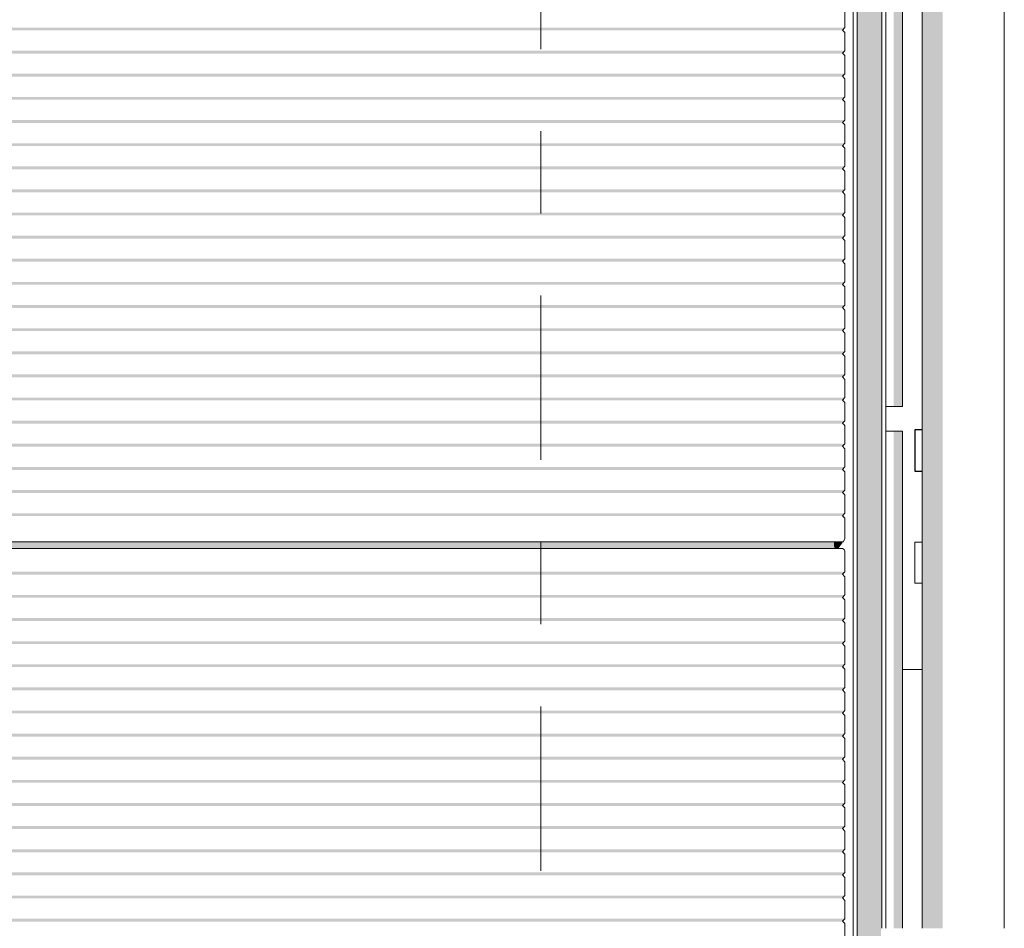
# Model space of a CAD drawing. Header units: metres. Extents: x -52 to 321, y -8 to 26.
# Tile 92 of 320: x -29.22 to -28.03, y 3.73 to 4.84. Entities that reach past the tile are written whole.
import ezdxf
from ezdxf.enums import TextEntityAlignment as Align

# ---------------------------------------------------------------- set-up
doc = ezdxf.new("R2010")
doc.units = ezdxf.units.M
doc.header["$MEASUREMENT"] = 0
doc.linetypes.add('Raster', pattern=[0.4, 0.2, -0.1, 0, -0.1])
for name, color, linetype in [('10 Fassade', 7, 'Continuous'), ('10 Wand außen', 7, 'Continuous'), ('30 Dachentwässerung', 7, 'Continuous'), ('40 Absturzsicherung', 7, 'Continuous'), ('50 Sanitäreinrichtung', 7, 'Continuous'), ('90 Achsraster', 7, 'Continuous'), ('94 Genehmigungsplanung Bemaßung', 7, 'Continuous')]:
    doc.layers.add(name, color=color, linetype=linetype)
doc.styles.add('ERSTELLTER_STIL_1', font='arial.ttf')
doc.styles.add('ERSTELLTER_STIL_2', font='arial.ttf')
doc.dimstyles.new('ERSTELLTER_STIL__1', dxfattribs={"dimtxt": 0.25, "dimasz": 0.19, "dimexe": 0.18, "dimexo": 0.1, "dimgap": 0, "dimtad": 1, "dimtih": 1, "dimtoh": 1, "dimzin": 0, "dimdsep": 46, "dimtxsty": 'ERSTELLTER_STIL_2', "dimblk": 'ARROWHEAD_6', "dimblk1": 'ARROWHEAD_6', "dimblk2": 'ARROWHEAD_6', "dimcen": 0.09, "dimclrd": 7, "dimclre": 7, "dimclrt": 7, "dimazin": 0, "dimtfac": 1, "dimtdec": 4, "dimtmove": 0, "dimatfit": 3, "dimfxl": 1, "dimtolj": 1, "dimtzin": 0, "dimarcsym": 0})

# ---------------------------------------------------------------- blocks, each defined once
blk = doc.blocks.new('Standard-Rastermarker[3]_1', base_point=(-28.5897, 10))
at = {"layer": '90 Achsraster', "color": 14, "linetype": 'Raster', "lineweight": 18, "true_color": 0xa80000}
blk.add_line((-28.5897, 9), (-28.5897, -1), dxfattribs=at)
at = {"layer": '90 Achsraster', "color": 14, "lineweight": 18, "true_color": 0xa80000, "style": 'ERSTELLTER_STIL_1'}
for tag, p in [('AC_MarkerText_1_0', (-28.5897, 10.5)), ('AC_MarkerText_1_1', (-28.5897, -2.2))]:
    blk.add_attdef(tag, text='', height=0.3, rotation=360, dxfattribs=at).set_placement(p, align=Align.TOP_CENTER)
blk = doc.blocks.new('*D18', base_point=(-33357.279, 0))
at = {"layer": '94 Genehmigungsplanung Bemaßung', "color": 7, "linetype": 'Continuous', "lineweight": 13}
for p, q in [((-43.9997, 9.5481), (-43.9997, 9.9231)), ((-28.1801, 9.5481), (-28.1801, 9.9231)), ((-43.8997, 9.8356), (-44.0997, 9.6356)), ((-28.2801, 9.6356), (-28.0801, 9.8356)), ((-43.9997, 9.7356), (-28.1801, 9.7356)), ((-28.1801, 9.7356), (-28.0301, 9.7356))]:
    blk.add_line(p, q, dxfattribs=at)
at = {"layer": '94 Genehmigungsplanung Bemaßung', "color": 7, "lineweight": 13, "insert": (-36.5189, 9.7856), "char_height": 0.25, "attachment_point": 7, "style": 'ERSTELLTER_STIL_2'}
blk.add_mtext('\\A1;{\\pql;\\fArial|b0|i0|c0|p0;\\W1.000000;15,82}', dxfattribs=at)
blk = doc.blocks.new('ARROWHEAD_6')
at = {"color": 0, "linetype": 'Continuous', "lineweight": 0}
for p, q in [((-0.5, -0.5), (0.5, 0.5)), ((0, 0), (-1, 0))]:
    blk.add_line(p, q, dxfattribs=at)
blk = doc.blocks.new('*D23', base_point=(-33357.279, 0))
at = {"layer": '94 Genehmigungsplanung Bemaßung', "color": 7, "linetype": 'Continuous', "lineweight": 13}
for p, q in [((-28.5897, 8.9588), (-28.5897, 9.3338)), ((-28.1797, 8.9588), (-28.1797, 9.3338)), ((-28.4897, 9.2463), (-28.6897, 9.0463)), ((-28.2797, 9.0463), (-28.0797, 9.2463)), ((-28.5897, 9.1463), (-28.1797, 9.1463)), ((-28.1797, 9.1463), (-28.0297, 9.1463))]:
    blk.add_line(p, q, dxfattribs=at)

msp = doc.modelspace()

# ---------------------------------------------------------------- hatches: boundary and pattern name
at = {"layer": '10 Fassade', "linetype": 'Continuous', "lineweight": 0, "true_color": 0x000000}
for points in [[(-28.2197, 4.8261), (-43.9597, 4.8261), (-43.9567, 4.8231), (-28.2227, 4.8231)], [(-43.9572, 4.8226), (-28.2222, 4.8226), (-28.2227, 4.8231), (-43.9567, 4.8231)], [(-28.2197, 4.798), (-43.9597, 4.798), (-43.9567, 4.795), (-28.2227, 4.795)], [(-43.9572, 4.7945), (-28.2222, 4.7945), (-28.2227, 4.795), (-43.9567, 4.795)], [(-28.2197, 4.7699), (-43.9597, 4.7699), (-43.9567, 4.7669), (-28.2227, 4.7669)], [(-43.9572, 4.7663), (-28.2222, 4.7663), (-28.2227, 4.7669), (-43.9567, 4.7669)], [(-43.9597, 4.7417), (-43.9567, 4.7387), (-28.2227, 4.7387), (-28.2197, 4.7417)], [(-43.9572, 4.7382), (-28.2222, 4.7382), (-28.2227, 4.7387), (-43.9567, 4.7387)], [(-43.9597, 4.7136), (-43.9567, 4.7106), (-28.2227, 4.7106), (-28.2197, 4.7136)], [(-43.9572, 4.7101), (-28.2222, 4.7101), (-28.2227, 4.7106), (-43.9567, 4.7106)], [(-28.2197, 4.6854), (-43.9597, 4.6854), (-43.9567, 4.6824), (-28.2227, 4.6824)], [(-43.9567, 4.6824), (-43.9572, 4.6819), (-28.2222, 4.6819), (-28.2227, 4.6824)], [(-28.2197, 4.6573), (-43.9597, 4.6573), (-43.9567, 4.6543), (-28.2227, 4.6543)], [(-43.9572, 4.6538), (-28.2222, 4.6538), (-28.2227, 4.6543), (-43.9567, 4.6543)], [(-28.2197, 4.6291), (-43.9597, 4.6291), (-43.9567, 4.6261), (-28.2227, 4.6261)], [(-43.9572, 4.6256), (-28.2222, 4.6256), (-28.2227, 4.6261), (-43.9567, 4.6261)], [(-28.2197, 4.601), (-43.9597, 4.601), (-43.9567, 4.598), (-28.2227, 4.598)], [(-43.9572, 4.5975), (-28.2222, 4.5975), (-28.2227, 4.598), (-43.9567, 4.598)], [(-28.2197, 4.5729), (-43.9597, 4.5729), (-43.9567, 4.5699), (-28.2227, 4.5699)], [(-43.9567, 4.5699), (-43.9572, 4.5693), (-28.2222, 4.5693), (-28.2227, 4.5699)], [(-28.2197, 4.5447), (-43.9597, 4.5447), (-43.9567, 4.5417), (-28.2227, 4.5417)], [(-43.9572, 4.5412), (-28.2222, 4.5412), (-28.2227, 4.5417), (-43.9567, 4.5417)], [(-43.9597, 4.5166), (-43.9567, 4.5136), (-28.2227, 4.5136), (-28.2197, 4.5166)], [(-43.9567, 4.5136), (-43.9572, 4.5131), (-28.2222, 4.5131), (-28.2227, 4.5136)], [(-43.9597, 4.4884), (-43.9567, 4.4854), (-28.2227, 4.4854), (-28.2197, 4.4884)], [(-43.9572, 4.4849), (-28.2222, 4.4849), (-28.2227, 4.4854), (-43.9567, 4.4854)], [(-43.9597, 4.4603), (-43.9567, 4.4573), (-28.2227, 4.4573), (-28.2197, 4.4603)], [(-43.9572, 4.4568), (-28.2222, 4.4568), (-28.2227, 4.4573), (-43.9567, 4.4573)], [(-28.2197, 4.4321), (-43.9597, 4.4321), (-43.9567, 4.4291), (-28.2227, 4.4291)], [(-43.9572, 4.4286), (-28.2222, 4.4286), (-28.2227, 4.4291), (-43.9567, 4.4291)], [(-28.2197, 4.404), (-43.9597, 4.404), (-43.9567, 4.401), (-28.2227, 4.401)], [(-43.9572, 4.4005), (-28.2222, 4.4005), (-28.2227, 4.401), (-43.9567, 4.401)], [(-43.9597, 4.3759), (-43.9567, 4.3729), (-28.2227, 4.3729), (-28.2197, 4.3759)], [(-43.9572, 4.3723), (-28.2222, 4.3723), (-28.2227, 4.3729), (-43.9567, 4.3729)], [(-43.9597, 4.3477), (-43.9567, 4.3447), (-28.2227, 4.3447), (-28.2197, 4.3477)], [(-43.9567, 4.3447), (-43.9572, 4.3442), (-28.2222, 4.3442), (-28.2227, 4.3447)], [(-43.9597, 4.3196), (-43.9567, 4.3166), (-28.2227, 4.3166), (-28.2197, 4.3196)], [(-43.9572, 4.3161), (-28.2222, 4.3161), (-28.2227, 4.3166), (-43.9567, 4.3166)], [(-43.9597, 4.2914), (-43.9567, 4.2884), (-28.2227, 4.2884), (-28.2197, 4.2914)], [(-43.9567, 4.2884), (-43.9572, 4.2879), (-28.2222, 4.2879), (-28.2227, 4.2884)], [(-43.9597, 4.2633), (-43.9567, 4.2603), (-28.2227, 4.2603), (-28.2197, 4.2633)], [(-43.9567, 4.2603), (-43.9572, 4.2598), (-28.2222, 4.2598), (-28.2227, 4.2603)], [(-43.9597, 4.2351), (-43.9567, 4.2321), (-28.2227, 4.2321), (-28.2197, 4.2351)], [(-43.9572, 4.2316), (-28.2222, 4.2316), (-28.2227, 4.2321), (-43.9567, 4.2321)], [(-43.9478, 4.1929), (-28.2316, 4.1929), (-28.2324, 4.195), (-43.9469, 4.195)], [(-43.9469, 4.195), (-28.2324, 4.195), (-28.2324, 4.2005), (-43.9469, 4.2005)], [(-43.9499, 4.192), (-28.2294, 4.192), (-28.2316, 4.1929), (-43.9478, 4.1929)], [(-43.9597, 4.1639), (-43.9567, 4.1609), (-28.2227, 4.1609), (-28.2197, 4.1639)], [(-43.9572, 4.1604), (-28.2222, 4.1604), (-28.2227, 4.1609), (-43.9567, 4.1609)], [(-43.9597, 4.1357), (-43.9567, 4.1327), (-28.2227, 4.1327), (-28.2197, 4.1357)], [(-43.9567, 4.1327), (-43.9572, 4.1322), (-28.2222, 4.1322), (-28.2227, 4.1327)], [(-43.9597, 4.1076), (-43.9567, 4.1046), (-28.2227, 4.1046), (-28.2197, 4.1076)], [(-43.9567, 4.1046), (-43.9572, 4.1041), (-28.2222, 4.1041), (-28.2227, 4.1046)], [(-43.9597, 4.0794), (-43.9567, 4.0764), (-28.2227, 4.0764), (-28.2197, 4.0794)], [(-43.9572, 4.0759), (-28.2222, 4.0759), (-28.2227, 4.0764), (-43.9567, 4.0764)], [(-28.2197, 4.0513), (-43.9597, 4.0513), (-43.9567, 4.0483), (-28.2227, 4.0483)], [(-43.9572, 4.0478), (-28.2222, 4.0478), (-28.2227, 4.0483), (-43.9567, 4.0483)], [(-43.9597, 4.0231), (-43.9567, 4.0202), (-28.2227, 4.0202), (-28.2197, 4.0231)], [(-43.9567, 4.0202), (-43.9572, 4.0196), (-28.2222, 4.0196), (-28.2227, 4.0202)], [(-43.9597, 3.995), (-43.9567, 3.992), (-28.2227, 3.992), (-28.2197, 3.995)], [(-43.9572, 3.9915), (-28.2222, 3.9915), (-28.2227, 3.992), (-43.9567, 3.992)], [(-28.2197, 3.9669), (-43.9597, 3.9669), (-43.9567, 3.9639), (-28.2227, 3.9639)], [(-43.9572, 3.9634), (-28.2222, 3.9634), (-28.2227, 3.9639), (-43.9567, 3.9639)], [(-43.9597, 3.9387), (-43.9567, 3.9357), (-28.2227, 3.9357), (-28.2197, 3.9387)], [(-43.9567, 3.9357), (-43.9572, 3.9352), (-28.2222, 3.9352), (-28.2227, 3.9357)], [(-28.2197, 3.9106), (-43.9597, 3.9106), (-43.9567, 3.9076), (-28.2227, 3.9076)], [(-43.9572, 3.9071), (-28.2222, 3.9071), (-28.2227, 3.9076), (-43.9567, 3.9076)], [(-28.2197, 3.8824), (-43.9597, 3.8824), (-43.9567, 3.8794), (-28.2227, 3.8794)], [(-43.9567, 3.8794), (-43.9572, 3.8789), (-28.2222, 3.8789), (-28.2227, 3.8794)], [(-43.9597, 3.8543), (-43.9567, 3.8513), (-28.2227, 3.8513), (-28.2197, 3.8543)], [(-43.9567, 3.8513), (-43.9572, 3.8508), (-28.2222, 3.8508), (-28.2227, 3.8513)], [(-28.2197, 3.8261), (-43.9597, 3.8261), (-43.9567, 3.8231), (-28.2227, 3.8231)], [(-43.9567, 3.8231), (-43.9572, 3.8226), (-28.2222, 3.8226), (-28.2227, 3.8231)], [(-43.9597, 3.798), (-43.9567, 3.795), (-28.2227, 3.795), (-28.2197, 3.798)], [(-43.9567, 3.795), (-43.9572, 3.7945), (-28.2222, 3.7945), (-28.2227, 3.795)], [(-28.2197, 3.7699), (-43.9597, 3.7699), (-43.9567, 3.7669), (-28.2227, 3.7669)], [(-43.9572, 3.7663), (-28.2222, 3.7663), (-28.2227, 3.7669), (-43.9567, 3.7669)], [(-43.9597, 3.7417), (-43.9567, 3.7387), (-28.2227, 3.7387), (-28.2197, 3.7417)], [(-43.9572, 3.7382), (-28.2222, 3.7382), (-28.2227, 3.7387), (-43.9567, 3.7387)]]:
    msp.add_hatch(color=18, dxfattribs=at).paths.add_polyline_path(points)
at = {"layer": '30 Dachentwässerung', "linetype": 'Continuous', "lineweight": 0, "true_color": 0x000000}
for points in [[(-28.1257, 3.73), (-28.119, 3.73), (-28.119, 5.2585), (-28.1257, 5.2585)], [(-28.1007, 5.2585), (-28.119, 5.2585), (-28.119, 3.73), (-28.1007, 3.73)]]:
    msp.add_hatch(color=18, dxfattribs=at).paths.add_polyline_path(points)
at = {"layer": '50 Sanitäreinrichtung', "linetype": 'Continuous', "lineweight": 0, "true_color": 0x000000}
for points in [[(-28.2047, 5.7056), (-28.2047, 3.35), (-28.1747, 3.35), (-28.1747, 3.7), (-28.1756, 3.7), (-28.1756, 3.73), (-28.1747, 3.73), (-28.1747, 5.7056)], [(-28.1697, 5.335), (-28.1697, 5.1433), (-28.1604, 5.1565), (-28.1604, 5.1488), (-28.1697, 5.1357), (-28.1697, 4.916), (-28.1604, 4.9291), (-28.1604, 4.365), (-28.1497, 4.365), (-28.1497, 5.335)], [(-28.2227, 4.8231), (-28.2222, 4.8226), (-28.2211, 4.8242), (-28.2211, 4.8247)], [(-28.2227, 4.795), (-28.2222, 4.7945), (-28.2211, 4.796), (-28.2211, 4.7966)], [(-28.2227, 4.7669), (-28.2222, 4.7663), (-28.2211, 4.7679), (-28.2211, 4.7685)], [(-28.2227, 4.7387), (-28.2222, 4.7382), (-28.2211, 4.7397), (-28.2211, 4.7403)], [(-28.2227, 4.7106), (-28.2222, 4.7101), (-28.2211, 4.7116), (-28.2211, 4.7122)], [(-28.2227, 4.6824), (-28.2222, 4.6819), (-28.2211, 4.6834), (-28.2211, 4.684)], [(-28.2227, 4.6543), (-28.2222, 4.6538), (-28.2211, 4.6553), (-28.2211, 4.6559)], [(-28.2227, 4.6261), (-28.2222, 4.6256), (-28.2211, 4.6272), (-28.2211, 4.6277)], [(-28.2227, 4.598), (-28.2222, 4.5975), (-28.2211, 4.599), (-28.2211, 4.5996)], [(-28.2227, 4.5699), (-28.2222, 4.5693), (-28.2211, 4.5709), (-28.2211, 4.5715)], [(-28.2227, 4.5417), (-28.2222, 4.5412), (-28.2211, 4.5427), (-28.2211, 4.5433)], [(-28.2211, 4.5152), (-28.2227, 4.5136), (-28.2222, 4.5131), (-28.2211, 4.5146)], [(-28.2211, 4.487), (-28.2227, 4.4854), (-28.2222, 4.4849), (-28.2211, 4.4864)], [(-28.2211, 4.4589), (-28.2227, 4.4573), (-28.2222, 4.4568), (-28.2211, 4.4583)], [(-28.2211, 4.4307), (-28.2227, 4.4291), (-28.2222, 4.4286), (-28.2211, 4.4302)], [(-28.2211, 4.4026), (-28.2227, 4.401), (-28.2222, 4.4005), (-28.2211, 4.402)], [(-28.2227, 4.3729), (-28.2222, 4.3723), (-28.2211, 4.3739), (-28.2211, 4.3745)], [(-28.2227, 4.3447), (-28.2222, 4.3442), (-28.2211, 4.3457), (-28.2211, 4.3463)], [(-28.1604, 4.335), (-28.1604, 3.73), (-28.1497, 3.73), (-28.1497, 4.335)], [(-28.2227, 4.3166), (-28.2222, 4.3161), (-28.2211, 4.3176), (-28.2211, 4.3182)], [(-28.2227, 4.2884), (-28.2222, 4.2879), (-28.2211, 4.2894), (-28.2211, 4.29)], [(-28.2211, 4.2619), (-28.2227, 4.2603), (-28.2222, 4.2598), (-28.2211, 4.2613)], [(-28.2211, 4.2337), (-28.2227, 4.2321), (-28.2222, 4.2316), (-28.2211, 4.2332)], [(-28.2324, 4.2005), (-28.2324, 4.195), (-28.2316, 4.1929), (-28.2294, 4.192), (-28.2277, 4.192), (-28.2231, 4.1985), (-28.2219, 4.2005)], [(-28.2227, 4.1609), (-28.2222, 4.1604), (-28.2211, 4.1619), (-28.2211, 4.1625)], [(-28.2227, 4.1327), (-28.2222, 4.1322), (-28.2211, 4.1337), (-28.2211, 4.1343)], [(-28.2227, 4.1046), (-28.2222, 4.1041), (-28.2211, 4.1056), (-28.2211, 4.1062)], [(-28.2227, 4.0764), (-28.2222, 4.0759), (-28.2211, 4.0775), (-28.2211, 4.078)], [(-28.2227, 4.0483), (-28.2222, 4.0478), (-28.2211, 4.0493), (-28.2211, 4.0499)], [(-28.2211, 4.0217), (-28.2227, 4.0202), (-28.2222, 4.0196), (-28.2211, 4.0212)], [(-28.2227, 3.992), (-28.2222, 3.9915), (-28.2211, 3.993), (-28.2211, 3.9936)], [(-28.2227, 3.9639), (-28.2222, 3.9634), (-28.2211, 3.9649), (-28.2211, 3.9655)], [(-28.2211, 3.9373), (-28.2227, 3.9357), (-28.2222, 3.9352), (-28.2211, 3.9367)], [(-28.2211, 3.9092), (-28.2227, 3.9076), (-28.2222, 3.9071), (-28.2211, 3.9086)], [(-28.2211, 3.881), (-28.2227, 3.8794), (-28.2222, 3.8789), (-28.2211, 3.8805)], [(-28.2211, 3.8529), (-28.2227, 3.8513), (-28.2222, 3.8508), (-28.2211, 3.8523)], [(-28.2211, 3.8247), (-28.2227, 3.8231), (-28.2222, 3.8226), (-28.2211, 3.8242)], [(-28.2211, 3.7966), (-28.2227, 3.795), (-28.2222, 3.7945), (-28.2211, 3.796)], [(-28.2227, 3.7669), (-28.2222, 3.7663), (-28.2211, 3.7679), (-28.2211, 3.7685)], [(-28.2211, 3.7403), (-28.2227, 3.7387), (-28.2222, 3.7382), (-28.2211, 3.7397)]]:
    msp.add_hatch(color=18, dxfattribs=at).paths.add_polyline_path(points)

# ---------------------------------------------------------------- linework, layer by layer
at = {"layer": '10 Fassade', "color": 7, "linetype": 'Continuous', "lineweight": 13}
for p, q in [((-28.2197, 4.8483), (-28.2197, 4.8261)), ((-28.2197, 4.8261), (-28.2227, 4.8231)), ((-28.2227, 4.8231), (-28.2197, 4.8201)), ((-28.2197, 4.8261), (-28.2197, 4.8261)), ((-28.2197, 4.8201), (-28.2197, 4.798)), ((-28.2197, 4.8201), (-28.2197, 4.8201)), ((-28.2197, 4.798), (-28.2227, 4.795)), ((-28.2227, 4.795), (-28.2197, 4.792)), ((-28.2197, 4.798), (-28.2197, 4.798)), ((-28.2197, 4.792), (-28.2197, 4.7699)), ((-28.2197, 4.792), (-28.2197, 4.792)), ((-28.2197, 4.7699), (-28.2227, 4.7669)), ((-28.2227, 4.7669), (-28.2197, 4.7639)), ((-28.2197, 4.7699), (-28.2197, 4.7699)), ((-28.2197, 4.7639), (-28.2197, 4.7417)), ((-28.2197, 4.7639), (-28.2197, 4.7639)), ((-28.2197, 4.7417), (-28.2227, 4.7387)), ((-28.2227, 4.7387), (-28.2197, 4.7357)), ((-28.2197, 4.7417), (-28.2197, 4.7417)), ((-28.2197, 4.7357), (-28.2197, 4.7136)), ((-28.2197, 4.7357), (-28.2197, 4.7357)), ((-28.2197, 4.7136), (-28.2227, 4.7106)), ((-28.2227, 4.7106), (-28.2197, 4.7076)), ((-28.2197, 4.7136), (-28.2197, 4.7136)), ((-28.2197, 4.7076), (-28.2197, 4.6854)), ((-28.2197, 4.7076), (-28.2197, 4.7076)), ((-28.2197, 4.6854), (-28.2227, 4.6824)), ((-28.2227, 4.6824), (-28.2197, 4.6794)), ((-28.2197, 4.6854), (-28.2197, 4.6854)), ((-28.2197, 4.6794), (-28.2197, 4.6573)), ((-28.2197, 4.6794), (-28.2197, 4.6794)), ((-28.2197, 4.6573), (-28.2227, 4.6543)), ((-28.2227, 4.6543), (-28.2197, 4.6513)), ((-28.2197, 4.6573), (-28.2197, 4.6573)), ((-28.2197, 4.6513), (-28.2197, 4.6291)), ((-28.2197, 4.6513), (-28.2197, 4.6513)), ((-28.2197, 4.6291), (-28.2227, 4.6261)), ((-28.2197, 4.6291), (-28.2197, 4.6291)), ((-28.2227, 4.6261), (-28.2197, 4.6231)), ((-28.2197, 4.6231), (-28.2197, 4.601)), ((-28.2197, 4.6231), (-28.2197, 4.6231)), ((-28.2197, 4.601), (-28.2227, 4.598)), ((-28.2227, 4.598), (-28.2197, 4.595)), ((-28.2197, 4.601), (-28.2197, 4.601)), ((-28.2197, 4.595), (-28.2197, 4.5729)), ((-28.2197, 4.595), (-28.2197, 4.595)), ((-28.2197, 4.5729), (-28.2227, 4.5699)), ((-28.2227, 4.5699), (-28.2197, 4.5669)), ((-28.2197, 4.5729), (-28.2197, 4.5729)), ((-28.2197, 4.5669), (-28.2197, 4.5447)), ((-28.2197, 4.5669), (-28.2197, 4.5669)), ((-28.2197, 4.5447), (-28.2227, 4.5417)), ((-28.2197, 4.5447), (-28.2197, 4.5447)), ((-28.2227, 4.5417), (-28.2197, 4.5387)), ((-28.2197, 4.5387), (-28.2197, 4.5166)), ((-28.2197, 4.5387), (-28.2197, 4.5387)), ((-28.2197, 4.5166), (-28.2227, 4.5136)), ((-28.2227, 4.5136), (-28.2197, 4.5106)), ((-28.2197, 4.5166), (-28.2197, 4.5166)), ((-28.2197, 4.5106), (-28.2197, 4.4884)), ((-28.2197, 4.5106), (-28.2197, 4.5106)), ((-28.2197, 4.4884), (-28.2227, 4.4854)), ((-28.2227, 4.4854), (-28.2197, 4.4824)), ((-28.2197, 4.4884), (-28.2197, 4.4884)), ((-28.2197, 4.4824), (-28.2197, 4.4603)), ((-28.2197, 4.4824), (-28.2197, 4.4824)), ((-28.2197, 4.4603), (-28.2227, 4.4573)), ((-28.2197, 4.4603), (-28.2197, 4.4603)), ((-28.2227, 4.4573), (-28.2197, 4.4543)), ((-28.2197, 4.4543), (-28.2197, 4.4321)), ((-28.2197, 4.4543), (-28.2197, 4.4543)), ((-28.2197, 4.4321), (-28.2227, 4.4291)), ((-28.2227, 4.4291), (-28.2197, 4.4261)), ((-28.2197, 4.4321), (-28.2197, 4.4321)), ((-28.2197, 4.4261), (-28.2197, 4.404)), ((-28.2197, 4.4261), (-28.2197, 4.4261)), ((-28.2197, 4.404), (-28.2227, 4.401)), ((-28.2227, 4.401), (-28.2197, 4.398)), ((-28.2197, 4.404), (-28.2197, 4.404)), ((-28.2197, 4.398), (-28.2197, 4.3759)), ((-28.2197, 4.398), (-28.2197, 4.398)), ((-28.2197, 4.3759), (-28.2227, 4.3729)), ((-28.2197, 4.3759), (-28.2197, 4.3759)), ((-28.2227, 4.3729), (-28.2197, 4.3699)), ((-28.2197, 4.3699), (-28.2197, 4.3477)), ((-28.2197, 4.3699), (-28.2197, 4.3699)), ((-28.2197, 4.3477), (-28.2227, 4.3447)), ((-28.2227, 4.3447), (-28.2197, 4.3417)), ((-28.2197, 4.3477), (-28.2197, 4.3477)), ((-28.2197, 4.3417), (-28.2197, 4.3196)), ((-28.2197, 4.3417), (-28.2197, 4.3417)), ((-28.2197, 4.3196), (-28.2227, 4.3166)), ((-28.2227, 4.3166), (-28.2197, 4.3136)), ((-28.2197, 4.3196), (-28.2197, 4.3196)), ((-28.2197, 4.3136), (-28.2197, 4.2914)), ((-28.2197, 4.3136), (-28.2197, 4.3136)), ((-28.2197, 4.2914), (-28.2227, 4.2884)), ((-28.2197, 4.2914), (-28.2197, 4.2914)), ((-28.2227, 4.2884), (-28.2197, 4.2854)), ((-28.2197, 4.2854), (-28.2197, 4.2633)), ((-28.2197, 4.2854), (-28.2197, 4.2854)), ((-28.2197, 4.2633), (-28.2227, 4.2603)), ((-28.2227, 4.2603), (-28.2197, 4.2573)), ((-28.2197, 4.2633), (-28.2197, 4.2633)), ((-28.2197, 4.2573), (-28.2197, 4.2351)), ((-28.2197, 4.2573), (-28.2197, 4.2573)), ((-28.2197, 4.2351), (-28.2227, 4.2321)), ((-28.2227, 4.2321), (-28.2197, 4.2291)), ((-28.2197, 4.2351), (-28.2197, 4.2351)), ((-28.2197, 4.2291), (-28.2197, 4.204)), ((-28.2197, 4.2291), (-28.2197, 4.2291)), ((-43.9577, 4.2005), (-28.2217, 4.2005)), ((-28.2324, 4.2005), (-28.2324, 4.195)), ((-28.2324, 4.195), (-28.2316, 4.1929)), ((-28.2197, 4.204), (-28.2217, 4.2005)), ((-43.9567, 4.192), (-28.2227, 4.192)), ((-28.2316, 4.1929), (-28.2294, 4.192)), ((-28.2294, 4.192), (-28.2294, 4.192)), ((-28.2227, 4.192), (-28.2206, 4.1911)), ((-28.2206, 4.1911), (-28.2197, 4.189)), ((-28.2206, 4.1911), (-28.2206, 4.1911)), ((-28.2197, 4.189), (-28.2197, 4.1639)), ((-28.2197, 4.1639), (-28.2227, 4.1609)), ((-28.2227, 4.1609), (-28.2197, 4.1579)), ((-28.2197, 4.1639), (-28.2197, 4.1639)), ((-28.2197, 4.1579), (-28.2197, 4.1357)), ((-28.2197, 4.1579), (-28.2197, 4.1579)), ((-28.2197, 4.1357), (-28.2227, 4.1327)), ((-28.2227, 4.1327), (-28.2197, 4.1297)), ((-28.2197, 4.1297), (-28.2197, 4.1076)), ((-28.2197, 4.1297), (-28.2197, 4.1297)), ((-28.2197, 4.1076), (-28.2227, 4.1046)), ((-28.2227, 4.1046), (-28.2197, 4.1016)), ((-28.2197, 4.1076), (-28.2197, 4.1076)), ((-28.2197, 4.1016), (-28.2197, 4.0794)), ((-28.2197, 4.1016), (-28.2197, 4.1016)), ((-28.2197, 4.0794), (-28.2227, 4.0764)), ((-28.2227, 4.0764), (-28.2197, 4.0734)), ((-28.2197, 4.0794), (-28.2197, 4.0794)), ((-28.2197, 4.0734), (-28.2197, 4.0513)), ((-28.2197, 4.0734), (-28.2197, 4.0734)), ((-28.2197, 4.0513), (-28.2227, 4.0483)), ((-28.2227, 4.0483), (-28.2197, 4.0453)), ((-28.2197, 4.0453), (-28.2197, 4.0231)), ((-28.2197, 4.0453), (-28.2197, 4.0453)), ((-28.2197, 4.0231), (-28.2227, 4.0202)), ((-28.2227, 4.0202), (-28.2197, 4.0171)), ((-28.2197, 4.0231), (-28.2197, 4.0231)), ((-28.2197, 4.0171), (-28.2197, 3.995)), ((-28.2197, 4.0171), (-28.2197, 4.0171)), ((-28.2197, 3.995), (-28.2227, 3.992)), ((-28.2227, 3.992), (-28.2197, 3.989)), ((-28.2197, 3.995), (-28.2197, 3.995)), ((-28.2197, 3.989), (-28.2197, 3.9669)), ((-28.2197, 3.989), (-28.2197, 3.989)), ((-28.2197, 3.9669), (-28.2227, 3.9639)), ((-28.2227, 3.9639), (-28.2197, 3.9609)), ((-28.2197, 3.9609), (-28.2197, 3.9387)), ((-28.2197, 3.9609), (-28.2197, 3.9609)), ((-28.2197, 3.9387), (-28.2227, 3.9357)), ((-28.2227, 3.9357), (-28.2197, 3.9327)), ((-28.2197, 3.9387), (-28.2197, 3.9387)), ((-28.2197, 3.9327), (-28.2197, 3.9106)), ((-28.2197, 3.9327), (-28.2197, 3.9327)), ((-28.2197, 3.9106), (-28.2227, 3.9076)), ((-28.2227, 3.9076), (-28.2197, 3.9046)), ((-28.2197, 3.9106), (-28.2197, 3.9106)), ((-28.2197, 3.9046), (-28.2197, 3.8824)), ((-28.2197, 3.9046), (-28.2197, 3.9046)), ((-28.2197, 3.8824), (-28.2227, 3.8794)), ((-28.2227, 3.8794), (-28.2197, 3.8764)), ((-28.2197, 3.8824), (-28.2197, 3.8824)), ((-28.2197, 3.8764), (-28.2197, 3.8543)), ((-28.2197, 3.8764), (-28.2197, 3.8764)), ((-28.2197, 3.8543), (-28.2227, 3.8513)), ((-28.2227, 3.8513), (-28.2197, 3.8483)), ((-28.2197, 3.8543), (-28.2197, 3.8543)), ((-28.2197, 3.8483), (-28.2197, 3.8261)), ((-28.2197, 3.8483), (-28.2197, 3.8483)), ((-28.2197, 3.8261), (-28.2227, 3.8231)), ((-28.2197, 3.8261), (-28.2197, 3.8261)), ((-28.2227, 3.8231), (-28.2197, 3.8201)), ((-28.2197, 3.8201), (-28.2197, 3.798)), ((-28.2197, 3.8201), (-28.2197, 3.8201)), ((-28.2197, 3.798), (-28.2227, 3.795)), ((-28.2227, 3.795), (-28.2197, 3.792)), ((-28.2197, 3.798), (-28.2197, 3.798)), ((-28.2197, 3.792), (-28.2197, 3.7699)), ((-28.2197, 3.792), (-28.2197, 3.792)), ((-28.2197, 3.7699), (-28.2227, 3.7669)), ((-28.2227, 3.7669), (-28.2197, 3.7639)), ((-28.2197, 3.7699), (-28.2197, 3.7699)), ((-28.2197, 3.7639), (-28.2197, 3.7417)), ((-28.2197, 3.7639), (-28.2197, 3.7639)), ((-28.2197, 3.7417), (-28.2227, 3.7387)), ((-28.2197, 3.7417), (-28.2197, 3.7417)), ((-28.2227, 3.7387), (-28.2197, 3.7357)), ((-28.2197, 3.7357), (-28.2197, 3.7136)), ((-28.2197, 3.7357), (-28.2197, 3.7357))]:
    msp.add_line(p, q, dxfattribs=at)
at = {"layer": '10 Wand außen', "color": 7, "linetype": 'Continuous', "lineweight": 13}
msp.add_line((-28.1497, 4.045), (-28.1257, 4.045), dxfattribs=at)
at = {"layer": '30 Dachentwässerung', "color": 7, "linetype": 'Continuous', "lineweight": 13}
for p, q in [((-28.1257, 5.2585), (-28.1257, 3.73)), ((-28.0257, 5.2585), (-28.0257, 3.73))]:
    msp.add_line(p, q, dxfattribs=at)
at = {"layer": '40 Absturzsicherung', "color": 250, "linetype": 'Continuous', "lineweight": 25, "true_color": 0x191919}
for p, q in [((-28.1344, 4.3365), (-28.1344, 4.2865)), ((-28.1257, 4.3365), (-28.1344, 4.3365)), ((-28.1344, 4.2865), (-28.1257, 4.2865))]:
    msp.add_line(p, q, dxfattribs=at)
at = {"layer": '40 Absturzsicherung', "color": 7, "linetype": 'Continuous', "lineweight": 13}
for p, q in [((-28.1344, 4.1998), (-28.1344, 4.1498)), ((-28.1257, 4.1998), (-28.1344, 4.1998)), ((-28.1344, 4.1498), (-28.1257, 4.1498))]:
    msp.add_line(p, q, dxfattribs=at)
at = {"layer": '50 Sanitäreinrichtung', "color": 251, "linetype": 'Continuous', "lineweight": 18, "true_color": 0x5f5f5f}
for p, q in [((-28.2097, 3.4222), (-28.2097, 5.7056)), ((-28.2047, 3.35), (-28.2047, 5.7056)), ((-28.1747, 5.7056), (-28.1747, 3.73)), ((-28.1697, 3.73), (-28.1697, 5.7056)), ((-28.1497, 4.365), (-28.1497, 5.335)), ((-28.1497, 4.365), (-28.1697, 4.365)), ((-28.1497, 4.335), (-28.1697, 4.335)), ((-28.1497, 3.73), (-28.1497, 4.335))]:
    msp.add_line(p, q, dxfattribs=at)

# ---------------------------------------------------------------- block references
at = {"layer": '90 Achsraster', "color": 7, "linetype": 'Continuous', "lineweight": 18}
msp.add_blockref('Standard-Rastermarker[3]_1', (-28.5897, 10), dxfattribs=at)

# ---------------------------------------------------------------- dimensions: what is measured, and where the dimension line sits
at = {"layer": '94 Genehmigungsplanung Bemaßung', "color": 7, "linetype": 'Continuous', "lineweight": 13}
for base, p1, p2, picture, middle in [((-28.1797, 9.1463), (-28.5897, 10.35), (-28.1797, 1.21), '*D23', (-28.8808, 9.3213)), ((-28.1801, 9.7356), (-43.9997, 1.2), (-28.1801, 1.2), '*D18', (-36.1001, 9.9106))]:
    dim = msp.add_linear_dim(base=base, p1=p1, p2=p2, dimstyle='ERSTELLTER_STIL__1', dxfattribs=at)
    dim.commit()
    dim.dimension.update_dxf_attribs({"geometry": picture, "text_midpoint": middle, "dimtype": 160})

doc.saveas('drawing.dxf')
